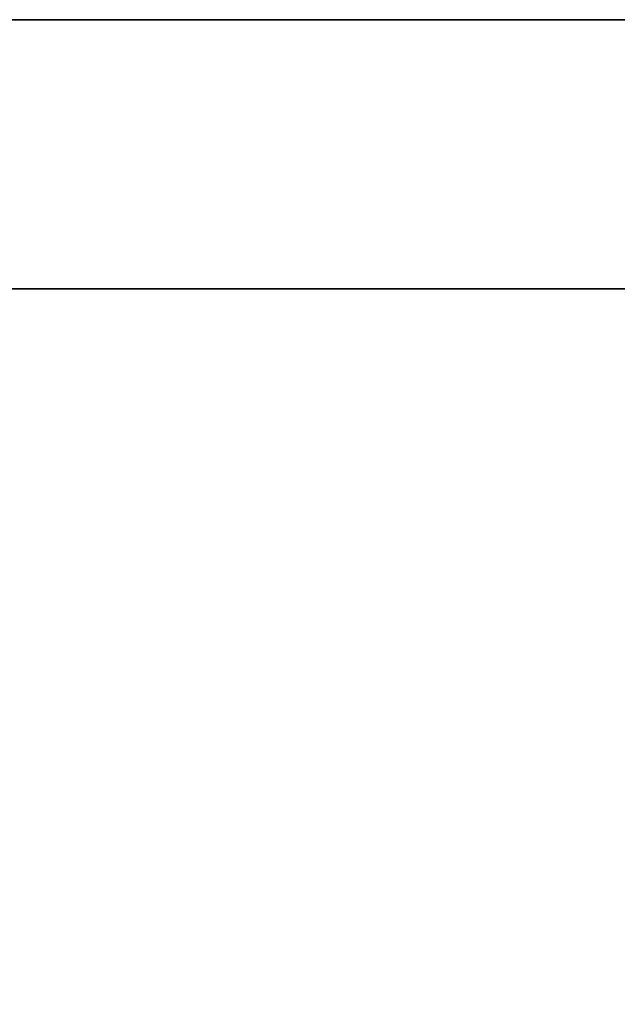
# Model space of a CAD drawing. Header units: millimetres. Extents: x -41 to 11, y -3 to 963.
# Tile 1053 of 1056: x -34.53 to -28.54, y 932.63 to 942.5. Entities that reach past the tile are written whole.
import ezdxf

# ---------------------------------------------------------------- set-up
doc = ezdxf.new("R2010")
doc.units = ezdxf.units.MM
doc.header["$LTSCALE"] = 65.185185
for name, color, linetype in [('3162', 7, 'CONTINUOUS'), ('3163', 7, 'CONTINUOUS'), ('3165', 7, 'CONTINUOUS'), ('3167', 7, 'CONTINUOUS'), ('3226', 7, 'CONTINUOUS'), ('3227', 7, 'CONTINUOUS')]:
    doc.layers.add(name, color=color, linetype=linetype)

msp = doc.modelspace()

# ---------------------------------------------------------------- linework, layer by layer
at = {"layer": '3162', "linetype": 'CONTINUOUS'}
for points in [[(9.125, 942.5, 93.5), (9.125, 942.5, 8.5), (-40.875, 942.5, 93.5), (9.125, 942.5, 93.5)], [(-40.875, 942.5, 93.5), (9.125, 942.5, 8.5), (-40.875, 942.5, 8.5), (-40.875, 942.5, 93.5)]]:
    msp.add_3dface(points, dxfattribs=at)
at = {"layer": '3163', "linetype": 'CONTINUOUS'}
for points in [[(9.125, 857.5, 93.5), (9.125, 942.5, 93.5), (-40.875, 857.5, 93.5), (9.125, 857.5, 93.5)], [(9.125, 942.5, 93.5), (-40.875, 942.5, 93.5), (-40.875, 857.5, 93.5), (9.125, 942.5, 93.5)]]:
    msp.add_3dface(points, dxfattribs=at)
at = {"layer": '3165', "linetype": 'CONTINUOUS'}
for points in [[(-40.875, 942.5, 8.5), (9.125, 857.5, 8.5), (-40.875, 857.5, 8.5), (-40.875, 942.5, 8.5)], [(9.125, 942.5, 8.5), (9.125, 857.5, 8.5), (-40.875, 942.5, 8.5), (9.125, 942.5, 8.5)]]:
    msp.add_3dface(points, dxfattribs=at)
at = {"layer": '3167', "linetype": 'CONTINUOUS'}
for points in [[(-15.675, 939.8, 45), (-40.875, 939.8, 11.2), (-15.675, 939.8, 11.2), (-15.675, 939.8, 45)], [(-40.875, 939.8, 11.2), (-15.675, 939.8, 57), (-15.675, 939.8, 90.8), (-40.875, 939.8, 11.2)], [(-15.675, 939.8, 57), (-40.875, 939.8, 11.2), (-15.675, 939.8, 45), (-15.675, 939.8, 57)], [(-40.875, 939.8, 90.8), (-40.875, 939.8, 11.2), (-15.675, 939.8, 90.8), (-40.875, 939.8, 90.8)]]:
    msp.add_3dface(points, dxfattribs=at)
at = {"layer": '3226', "linetype": 'CONTINUOUS'}
for points in [[(-40.875, 860.2, 90.8), (-40.875, 939.8, 90.8), (-15.675, 860.2, 90.8), (-40.875, 860.2, 90.8)], [(-40.875, 939.8, 90.8), (-15.675, 939.8, 90.8), (-15.675, 860.2, 90.8), (-40.875, 939.8, 90.8)]]:
    msp.add_3dface(points, dxfattribs=at)
at = {"layer": '3227', "linetype": 'CONTINUOUS'}
for points in [[(-15.675, 939.8, 11.2), (-40.875, 860.2, 11.2), (-15.675, 860.2, 11.2), (-15.675, 939.8, 11.2)], [(-40.875, 939.8, 11.2), (-40.875, 860.2, 11.2), (-15.675, 939.8, 11.2), (-40.875, 939.8, 11.2)]]:
    msp.add_3dface(points, dxfattribs=at)

doc.saveas('drawing.dxf')
